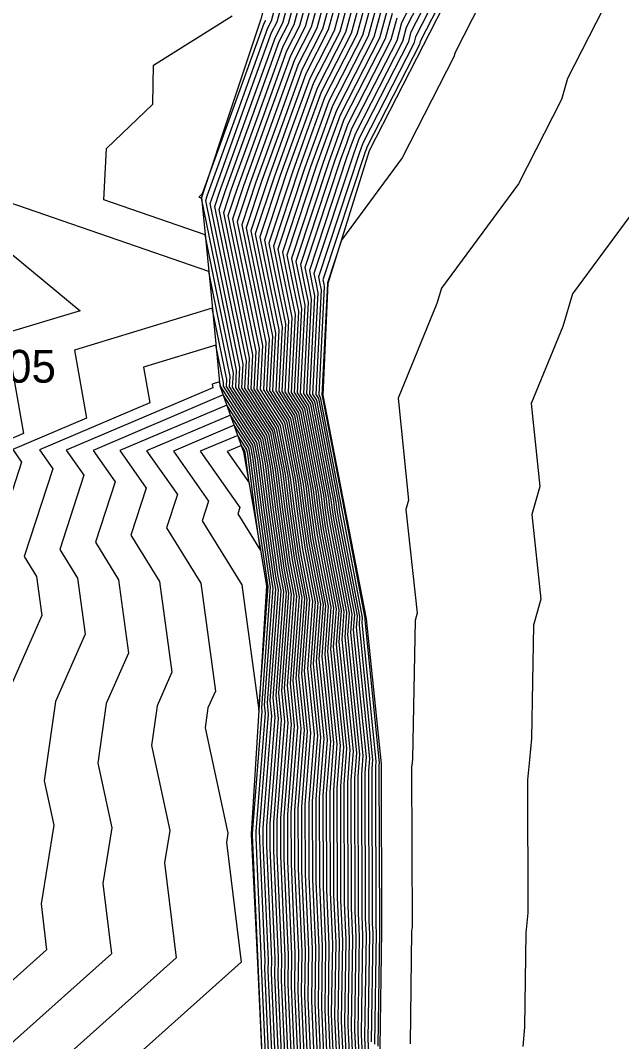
# Model space of a CAD drawing. Extents: x 2188792 to 2191981, y 386090 to 389710.
# Drawn here: x 2190577.5 to 2190623.3, y 388035.9 to 388113.7 of the extents above; entities that cross this region are included whole.
import ezdxf

# ---------------------------------------------------------------- set-up
doc = ezdxf.new("R2010")
doc.units = 0
for name, color, linetype in [('DTM Contours Major', 7, 'Continuous'), ('DTM Contours Minor', 7, 'Continuous'), ('Exist DTM Breakline Cogo Comment', 7, 'Continuous'), ('PH Exist DTM Breakline', 7, 'Continuous')]:
    doc.layers.add(name, color=color, linetype=linetype)

msp = doc.modelspace()

# ---------------------------------------------------------------- linework, layer by layer
at = {"layer": 'DTM Contours Major'}
for points in [[(2190598.219, 388032.865), (2190597.891, 388040.239), (2190597.923, 388042.475), (2190597.599, 388049.817), (2190597.591, 388053.035), (2190598.135, 388060.048), (2190597.839, 388062.981), (2190598.352, 388069.89), (2190597.899, 388072.258), (2190597.314, 388076.41), (2190596.923, 388079.485), (2190596.409, 388082.165), (2190594.133, 388085.687), (2190594.214, 388087.255), (2190593.024, 388093.074), (2190591.618, 388099.956), (2190591.735, 388100.31), (2190594.077, 388106.804), (2190596.345, 388113.097), (2190596.614, 388113.621), (2190598.688, 388121.329)], [(2190611.453, 388119.958), (2190607.588, 388112.401), (2190607.455, 388111.906), (2190603.592, 388104.353), (2190603.446, 388103.948), (2190603.295, 388103.531), (2190600.193, 388094.141), (2190600.304, 388093.599), (2190600.397, 388093.142), (2190599.987, 388085.163), (2190600.189, 388084.85), (2190601.722, 388076.86), (2190601.758, 388076.579), (2190601.811, 388076.2), (2190603.335, 388068.25), (2190603.287, 388067.602), (2190604.324, 388057.338), (2190604.27, 388056.645), (2190604.299, 388044.871), (2190604.331, 388044.145), (2190604.212, 388035.869)], [(2190599.424, 388033.32), (2190599.155, 388039.365), (2190599.205, 388042.809), (2190598.939, 388048.828), (2190598.927, 388053.757), (2190599.373, 388059.506), (2190598.928, 388063.905), (2190599.349, 388069.562), (2190598.681, 388073.046), (2190598.203, 388076.444), (2190597.883, 388078.96), (2190597.165, 388082.702), (2190595.304, 388085.582), (2190595.45, 388088.432), (2190594.48, 388093.179), (2190593.333, 388098.793), (2190594.047, 388100.954), (2190595.95, 388106.233), (2190597.795, 388111.348), (2190598.782, 388113.278), (2190600.468, 388119.543)], [(2190602.248, 388117.758), (2190600.95, 388112.935), (2190599.244, 388109.599), (2190597.824, 388105.662), (2190596.359, 388101.598), (2190595.048, 388097.63), (2190595.936, 388093.284), (2190596.687, 388089.61), (2190596.475, 388085.478), (2190597.921, 388083.239), (2190598.843, 388078.435), (2190599.092, 388076.477), (2190599.464, 388073.835), (2190600.346, 388069.234), (2190600.018, 388064.829), (2190600.611, 388058.964), (2190600.263, 388054.479), (2190600.279, 388047.839), (2190600.487, 388043.143), (2190600.419, 388038.491), (2190600.629, 388033.775)], [(2190604.028, 388115.972), (2190603.118, 388112.592), (2190600.693, 388107.851), (2190599.698, 388105.091), (2190598.671, 388102.242), (2190596.763, 388096.467), (2190597.392, 388093.389), (2190597.924, 388090.787), (2190597.645, 388085.373), (2190598.677, 388083.776), (2190599.803, 388077.91), (2190599.98, 388076.511), (2190600.246, 388074.623), (2190601.342, 388068.906), (2190601.108, 388065.753), (2190601.849, 388058.422), (2190601.599, 388055.201), (2190601.619, 388046.849), (2190601.768, 388043.477), (2190601.683, 388037.617), (2190601.834, 388034.23)], [(2190605.808, 388114.187), (2190605.287, 388112.249), (2190602.142, 388106.102), (2190601.572, 388104.52), (2190600.983, 388102.887), (2190598.478, 388095.304), (2190598.848, 388093.494), (2190599.161, 388091.964), (2190598.816, 388085.268), (2190599.433, 388084.313), (2190600.762, 388077.385), (2190600.869, 388076.545), (2190601.029, 388075.411), (2190602.339, 388068.578), (2190602.198, 388066.678), (2190603.086, 388057.88), (2190602.935, 388055.923), (2190602.959, 388045.86), (2190603.05, 388043.811), (2190602.948, 388036.743), (2190603.039, 388034.685)], [(2190597.014, 388032.409), (2190596.627, 388041.114), (2190596.642, 388042.141), (2190596.259, 388050.807), (2190596.255, 388052.313), (2190596.897, 388060.59), (2190596.749, 388062.056), (2190597.356, 388070.219), (2190597.116, 388071.469), (2190596.425, 388076.376), (2190595.964, 388080.01), (2190595.653, 388081.628), (2190592.962, 388085.792), (2190592.977, 388086.078), (2190592.393, 388088.932), (2190586.867, 388087.251), (2190587.349, 388084.523), (2190578.955, 388080.948), (2190579.967, 388079.51), (2190577.79, 388072.822), (2190578.726, 388071.305), (2190579.129, 388068.343), (2190576.305, 388061.945)], [(2190595.659, 388061.132), (2190595.659, 388061.132), (2190596.359, 388070.547), (2190596.333, 388070.681), (2190595.537, 388076.342), (2190595.004, 388080.535), (2190594.897, 388081.092), (2190593.777, 388082.825), (2190589.157, 388080.858), (2190591.836, 388077.047), (2190591.347, 388075.543), (2190594.358, 388070.663), (2190595.654, 388061.134), (2190595.654, 388061.132), (2190595.653, 388061.13), (2190595.658, 388061.11), (2190595.659, 388061.132)]]:
    msp.add_lwpolyline(points, dxfattribs=at)
at = {"layer": 'DTM Contours Minor'}
for points in [[(2190598.46, 388032.956), (2190598.144, 388040.065), (2190598.18, 388042.542), (2190597.867, 388049.619), (2190597.858, 388053.18), (2190598.383, 388059.939), (2190598.057, 388063.165), (2190598.552, 388069.825), (2190598.055, 388072.415), (2190597.492, 388076.417), (2190597.115, 388079.38), (2190596.56, 388082.273), (2190594.367, 388085.666), (2190594.461, 388087.49), (2190593.315, 388093.095), (2190591.961, 388099.723), (2190592.198, 388100.439), (2190594.451, 388106.69), (2190596.635, 388112.747), (2190597.047, 388113.553), (2190599.044, 388120.971)], [(2190598.701, 388033.047), (2190598.397, 388039.89), (2190598.436, 388042.609), (2190598.135, 388049.422), (2190598.125, 388053.324), (2190598.63, 388059.831), (2190598.275, 388063.35), (2190598.751, 388069.759), (2190598.212, 388072.573), (2190597.67, 388076.423), (2190597.307, 388079.275), (2190596.712, 388082.38), (2190594.601, 388085.645), (2190594.708, 388087.726), (2190593.607, 388093.116), (2190592.304, 388099.491), (2190592.66, 388100.568), (2190594.826, 388106.576), (2190596.925, 388112.397), (2190597.481, 388113.484), (2190599.4, 388120.614)], [(2190598.942, 388033.138), (2190598.65, 388039.715), (2190598.692, 388042.675), (2190598.403, 388049.224), (2190598.392, 388053.468), (2190598.878, 388059.723), (2190598.493, 388063.535), (2190598.95, 388069.694), (2190598.368, 388072.731), (2190597.847, 388076.43), (2190597.499, 388079.17), (2190596.863, 388082.488), (2190594.835, 388085.624), (2190594.956, 388087.961), (2190593.898, 388093.137), (2190592.647, 388099.258), (2190593.122, 388100.697), (2190595.201, 388106.461), (2190597.215, 388112.047), (2190597.915, 388113.415), (2190599.756, 388120.257)], [(2190599.183, 388033.229), (2190598.902, 388039.54), (2190598.949, 388042.742), (2190598.671, 388049.026), (2190598.66, 388053.613), (2190599.125, 388059.614), (2190598.711, 388063.72), (2190599.15, 388069.628), (2190598.525, 388072.888), (2190598.025, 388076.437), (2190597.691, 388079.065), (2190597.014, 388082.595), (2190595.07, 388085.603), (2190595.203, 388088.197), (2190594.189, 388093.158), (2190592.99, 388099.025), (2190593.585, 388100.826), (2190595.576, 388106.347), (2190597.505, 388111.698), (2190598.348, 388113.347), (2190600.112, 388119.9)], [(2190609.958, 388120.193), (2190606.52, 388113.473), (2190606.154, 388112.111), (2190602.722, 388105.402), (2190602.321, 388104.291), (2190601.908, 388103.144), (2190599.164, 388094.839), (2190599.43, 388093.536), (2190599.655, 388092.435), (2190599.285, 388085.226), (2190599.736, 388084.528), (2190601.146, 388077.175), (2190601.225, 388076.559), (2190601.342, 388075.727), (2190602.737, 388068.447), (2190602.633, 388067.047), (2190603.582, 388057.663), (2190603.469, 388056.212), (2190603.495, 388045.464), (2190603.562, 388043.945), (2190603.453, 388036.393), (2190603.521, 388034.867)], [(2190610.456, 388120.114), (2190606.876, 388113.116), (2190606.588, 388112.043), (2190603.012, 388105.053), (2190602.696, 388104.177), (2190602.37, 388103.273), (2190599.507, 388094.606), (2190599.721, 388093.557), (2190599.903, 388092.671), (2190599.519, 388085.205), (2190599.887, 388084.635), (2190601.338, 388077.07), (2190601.402, 388076.565), (2190601.498, 388075.884), (2190602.937, 388068.381), (2190602.851, 388067.232), (2190603.829, 388057.555), (2190603.736, 388056.357), (2190603.763, 388045.266), (2190603.819, 388044.012), (2190603.706, 388036.219), (2190603.762, 388034.958)], [(2190610.955, 388120.036), (2190607.232, 388112.758), (2190607.021, 388111.974), (2190603.302, 388104.703), (2190603.071, 388104.063), (2190602.833, 388103.402), (2190599.85, 388094.373), (2190600.013, 388093.578), (2190600.15, 388092.906), (2190599.753, 388085.184), (2190600.038, 388084.743), (2190601.53, 388076.965), (2190601.58, 388076.572), (2190601.655, 388076.042), (2190603.136, 388068.316), (2190603.069, 388067.417), (2190604.077, 388057.446), (2190604.003, 388056.501), (2190604.031, 388045.068), (2190604.075, 388044.078), (2190603.959, 388036.044), (2190604.003, 388035.049)], [(2190599.665, 388033.411), (2190599.408, 388039.191), (2190599.461, 388042.876), (2190599.207, 388048.63), (2190599.194, 388053.902), (2190599.62, 388059.397), (2190599.146, 388064.09), (2190599.548, 388069.497), (2190598.838, 388073.204), (2190598.381, 388076.45), (2190598.075, 388078.855), (2190597.316, 388082.81), (2190595.538, 388085.561), (2190595.698, 388088.668), (2190594.771, 388093.2), (2190593.676, 388098.56), (2190594.51, 388101.083), (2190596.325, 388106.119), (2190598.085, 388110.998), (2190599.216, 388113.21), (2190600.824, 388119.186)], [(2190611.952, 388119.879), (2190607.944, 388112.044), (2190607.888, 388111.837), (2190603.882, 388104.003), (2190603.821, 388103.834), (2190603.758, 388103.659), (2190600.536, 388093.908), (2190600.595, 388093.62), (2190600.645, 388093.377), (2190600.221, 388085.142), (2190600.34, 388084.957), (2190601.914, 388076.755), (2190601.936, 388076.586), (2190601.968, 388076.357), (2190603.535, 388068.185), (2190603.505, 388067.787), (2190604.572, 388057.23), (2190604.538, 388056.79), (2190604.567, 388044.673), (2190604.588, 388044.212), (2190604.465, 388035.694)], [(2190601.18, 388118.829), (2190599.649, 388113.141), (2190598.374, 388110.648), (2190596.7, 388106.004), (2190594.972, 388101.212), (2190594.019, 388098.328), (2190595.063, 388093.221), (2190595.945, 388088.903), (2190595.772, 388085.54), (2190597.468, 388082.917), (2190598.267, 388078.75), (2190598.558, 388076.457), (2190598.994, 388073.361), (2190599.748, 388069.431), (2190599.364, 388064.275), (2190599.868, 388059.289), (2190599.461, 388054.046), (2190599.475, 388048.432), (2190599.718, 388042.943), (2190599.661, 388039.016), (2190599.906, 388033.502)], [(2190601.536, 388118.472), (2190600.083, 388113.072), (2190598.664, 388110.299), (2190597.075, 388105.89), (2190595.434, 388101.341), (2190594.362, 388098.095), (2190595.354, 388093.242), (2190596.192, 388089.139), (2190596.006, 388085.52), (2190597.619, 388083.024), (2190598.459, 388078.645), (2190598.736, 388076.464), (2190599.151, 388073.519), (2190599.947, 388069.366), (2190599.582, 388064.459), (2190600.116, 388059.181), (2190599.728, 388054.19), (2190599.743, 388048.234), (2190599.974, 388043.009), (2190599.914, 388038.841), (2190600.147, 388033.593)], [(2190614.528, 388118.901), (2190610.603, 388111.228), (2190610.505, 388110.877), (2190606.575, 388103.195), (2190601.953, 388096.925), (2190600.879, 388093.676), (2190600.886, 388093.641), (2190600.892, 388093.612), (2190600.455, 388085.121), (2190600.492, 388085.065), (2190602.106, 388076.65), (2190602.113, 388076.593), (2190602.124, 388076.515), (2190603.734, 388068.119), (2190603.723, 388067.972), (2190604.819, 388057.121), (2190604.805, 388056.934), (2190604.835, 388044.475), (2190604.844, 388044.279), (2190604.717, 388035.519)], [(2190601.892, 388118.115), (2190600.517, 388113.004), (2190598.954, 388109.949), (2190597.449, 388105.776), (2190595.897, 388101.47), (2190594.705, 388097.862), (2190595.645, 388093.263), (2190596.44, 388089.374), (2190596.24, 388085.499), (2190597.77, 388083.132), (2190598.651, 388078.54), (2190598.914, 388076.471), (2190599.307, 388073.677), (2190600.146, 388069.3), (2190599.8, 388064.644), (2190600.363, 388059.072), (2190599.995, 388054.335), (2190600.011, 388048.037), (2190600.23, 388043.076), (2190600.166, 388038.666), (2190600.388, 388033.684)], [(2190602.604, 388117.401), (2190601.384, 388112.866), (2190599.534, 388109.249), (2190598.199, 388105.548), (2190596.822, 388101.727), (2190595.391, 388097.397), (2190596.227, 388093.305), (2190596.934, 388089.845), (2190596.709, 388085.457), (2190598.072, 388083.347), (2190599.035, 388078.33), (2190599.269, 388076.484), (2190599.62, 388073.992), (2190600.545, 388069.169), (2190600.236, 388065.014), (2190600.858, 388058.855), (2190600.53, 388054.624), (2190600.547, 388047.641), (2190600.743, 388043.21), (2190600.672, 388038.316), (2190600.87, 388033.866)], [(2190602.96, 388117.043), (2190601.818, 388112.798), (2190599.824, 388108.9), (2190598.574, 388105.433), (2190597.284, 388101.856), (2190595.734, 388097.165), (2190596.518, 388093.326), (2190597.182, 388090.081), (2190596.943, 388085.436), (2190598.224, 388083.454), (2190599.227, 388078.225), (2190599.447, 388076.491), (2190599.777, 388074.15), (2190600.744, 388069.103), (2190600.454, 388065.199), (2190601.106, 388058.747), (2190600.797, 388054.768), (2190600.815, 388047.443), (2190600.999, 388043.277), (2190600.925, 388038.142), (2190601.111, 388033.957)], [(2190632.913, 388117.43), (2190630.309, 388112.338), (2190627.704, 388107.247), (2190626.91, 388104.4), (2190624.264, 388099.227), (2190619.552, 388092.836), (2190618.8, 388090.334), (2190616.403, 388084.47), (2190617.057, 388078.165), (2190616.437, 388076.038), (2190617.139, 388069.585), (2190616.585, 388067.599), (2190616.416, 388058.952), (2190616.261, 388057.342), (2190616.114, 388055.81), (2190616.139, 388045.675), (2190615.998, 388044.154), (2190615.895, 388036.986), (2190615.76, 388035.494)], [(2190603.316, 388116.686), (2190602.251, 388112.729), (2190600.113, 388108.55), (2190598.949, 388105.319), (2190597.746, 388101.985), (2190596.077, 388096.932), (2190596.81, 388093.347), (2190597.429, 388090.316), (2190597.177, 388085.415), (2190598.375, 388083.561), (2190599.419, 388078.12), (2190599.625, 388076.498), (2190599.933, 388074.308), (2190600.944, 388069.038), (2190600.672, 388065.384), (2190601.353, 388058.639), (2190601.064, 388054.912), (2190601.083, 388047.245), (2190601.256, 388043.343), (2190601.178, 388037.967), (2190601.352, 388034.048)], [(2190603.672, 388116.329), (2190602.685, 388112.66), (2190600.403, 388108.2), (2190599.323, 388105.205), (2190598.209, 388102.114), (2190596.42, 388096.699), (2190597.101, 388093.368), (2190597.676, 388090.551), (2190597.411, 388085.394), (2190598.526, 388083.669), (2190599.611, 388078.015), (2190599.803, 388076.505), (2190600.09, 388074.465), (2190601.143, 388068.972), (2190600.89, 388065.568), (2190601.601, 388058.53), (2190601.331, 388055.057), (2190601.351, 388047.047), (2190601.512, 388043.41), (2190601.431, 388037.792), (2190601.593, 388034.139)], [(2190604.384, 388115.615), (2190603.552, 388112.523), (2190600.983, 388107.501), (2190600.073, 388104.976), (2190599.134, 388102.371), (2190597.106, 388096.234), (2190597.683, 388093.41), (2190598.171, 388091.022), (2190597.88, 388085.352), (2190598.828, 388083.883), (2190599.995, 388077.805), (2190600.158, 388076.518), (2190600.403, 388074.781), (2190601.542, 388068.841), (2190601.326, 388065.938), (2190602.096, 388058.314), (2190601.866, 388055.346), (2190601.887, 388046.651), (2190602.024, 388043.544), (2190601.936, 388037.442), (2190602.075, 388034.321)], [(2190604.74, 388115.258), (2190603.986, 388112.455), (2190601.273, 388107.151), (2190600.448, 388104.862), (2190599.596, 388102.5), (2190597.449, 388096.002), (2190597.974, 388093.431), (2190598.419, 388091.258), (2190598.114, 388085.331), (2190598.98, 388083.991), (2190600.187, 388077.7), (2190600.336, 388076.525), (2190600.559, 388074.938), (2190601.741, 388068.775), (2190601.544, 388066.123), (2190602.344, 388058.205), (2190602.133, 388055.49), (2190602.155, 388046.454), (2190602.281, 388043.611), (2190602.189, 388037.268), (2190602.316, 388034.412)], [(2190622.418, 388115.62), (2190619.154, 388109.238), (2190618.708, 388107.638), (2190615.42, 388101.211), (2190609.564, 388093.269), (2190609.216, 388092.109), (2190606.261, 388084.881), (2190607.067, 388077.11), (2190606.864, 388076.413), (2190607.722, 388068.519), (2190607.561, 388067.94), (2190607.356, 388057.435), (2190607.324, 388057.103), (2190607.294, 388056.787), (2190607.324, 388044.606), (2190607.295, 388044.292), (2190607.171, 388035.719)], [(2190605.096, 388114.901), (2190604.419, 388112.386), (2190601.563, 388106.801), (2190600.822, 388104.748), (2190600.058, 388102.629), (2190597.792, 388095.769), (2190598.266, 388093.452), (2190598.666, 388091.493), (2190598.348, 388085.31), (2190599.131, 388084.098), (2190600.379, 388077.595), (2190600.514, 388076.532), (2190600.716, 388075.096), (2190601.94, 388068.71), (2190601.762, 388066.308), (2190602.591, 388058.097), (2190602.4, 388055.634), (2190602.423, 388046.256), (2190602.537, 388043.678), (2190602.442, 388037.093), (2190602.557, 388034.503)], [(2190605.452, 388114.544), (2190604.853, 388112.317), (2190601.853, 388106.452), (2190601.197, 388104.634), (2190600.521, 388102.758), (2190598.135, 388095.536), (2190598.557, 388093.473), (2190598.913, 388091.729), (2190598.582, 388085.289), (2190599.282, 388084.206), (2190600.571, 388077.49), (2190600.691, 388076.538), (2190600.872, 388075.254), (2190602.14, 388068.644), (2190601.98, 388066.493), (2190602.839, 388057.988), (2190602.667, 388055.779), (2190602.691, 388046.058), (2190602.793, 388043.744), (2190602.695, 388036.918), (2190602.798, 388034.594)], [(2190597.737, 388032.682), (2190597.385, 388040.589), (2190597.411, 388042.341), (2190597.063, 388050.213), (2190597.056, 388052.746), (2190597.64, 388060.265), (2190597.403, 388062.611), (2190597.954, 388070.022), (2190597.586, 388071.942), (2190596.959, 388076.396), (2190596.54, 388079.695), (2190596.107, 388081.951), (2190593.665, 388085.729), (2190593.719, 388086.784), (2190592.442, 388093.032), (2190591.563, 388097.331), (2190583.855, 388099.998), (2190584.064, 388103.907), (2190587.58, 388107.269), (2190587.645, 388110.24), (2190593.64, 388114.001)], [(2190597.978, 388032.773), (2190597.638, 388040.414), (2190597.667, 388042.408), (2190597.331, 388050.015), (2190597.324, 388052.891), (2190597.888, 388060.156), (2190597.621, 388062.796), (2190598.153, 388069.956), (2190597.742, 388072.1), (2190597.136, 388076.403), (2190596.731, 388079.59), (2190596.258, 388082.058), (2190593.899, 388085.708), (2190593.966, 388087.02), (2190592.733, 388093.053), (2190591.287, 388100.131), (2190591.142, 388100.18), (2190591.146, 388100.254), (2190591.379, 388100.476), (2190593.702, 388106.918), (2190596.056, 388113.446), (2190596.18, 388113.69)], [(2190606.164, 388113.83), (2190605.72, 388112.18), (2190602.432, 388105.752), (2190601.947, 388104.405), (2190601.446, 388103.015), (2190598.821, 388095.071), (2190599.139, 388093.515), (2190599.408, 388092.2), (2190599.05, 388085.247), (2190599.584, 388084.42), (2190600.954, 388077.28), (2190601.047, 388076.552), (2190601.185, 388075.569), (2190602.538, 388068.513), (2190602.415, 388066.862), (2190603.334, 388057.772), (2190603.202, 388056.068), (2190603.227, 388045.662), (2190603.306, 388043.878), (2190603.2, 388036.568), (2190603.28, 388034.776)], [(2190597.496, 388032.591), (2190597.133, 388040.764), (2190597.154, 388042.274), (2190596.795, 388050.411), (2190596.789, 388052.602), (2190597.392, 388060.373), (2190597.185, 388062.426), (2190597.754, 388070.087), (2190597.429, 388071.785), (2190596.781, 388076.389), (2190596.348, 388079.8), (2190595.956, 388081.843), (2190593.43, 388085.75), (2190593.471, 388086.549), (2190592.151, 388093.011), (2190591.84, 388094.531), (2190576.568, 388099.815)], [(2190575.068, 388097.296), (2190582.042, 388091.552), (2190576.385, 388089.831), (2190577.731, 388082.201), (2190574.875, 388080.984)], [(2190597.255, 388032.5), (2190596.88, 388040.939), (2190596.898, 388042.208), (2190596.527, 388050.609), (2190596.522, 388052.458), (2190597.145, 388060.481), (2190596.967, 388062.241), (2190597.555, 388070.153), (2190597.273, 388071.627), (2190596.603, 388076.383), (2190596.156, 388079.905), (2190595.804, 388081.736), (2190593.196, 388085.771), (2190593.224, 388086.313), (2190592.117, 388091.732), (2190581.626, 388088.541), (2190582.54, 388083.362), (2190576.915, 388080.966), (2190577.593, 388080.002), (2190575.079, 388072.278)], [(2190596.773, 388032.318), (2190596.374, 388041.288), (2190596.385, 388042.074), (2190595.991, 388051.005), (2190595.988, 388052.169), (2190596.65, 388060.698), (2190596.531, 388061.871), (2190597.156, 388070.284), (2190596.959, 388071.312), (2190596.248, 388076.369), (2190595.772, 388080.115), (2190595.502, 388081.521), (2190592.728, 388085.813), (2190592.729, 388085.842), (2190592.67, 388086.132), (2190592.109, 388085.962), (2190592.157, 388085.684), (2190580.996, 388080.93), (2190582.341, 388079.017), (2190580.502, 388073.366), (2190581.853, 388071.177), (2190582.434, 388066.901), (2190580.174, 388061.783), (2190579.312, 388055.741), (2190580.041, 388052.373), (2190579.072, 388046.359), (2190579.502, 388042.868), (2190574.238, 388038.165)], [(2190596.532, 388032.227), (2190596.121, 388041.463), (2190596.129, 388042.007), (2190595.722, 388051.202), (2190595.72, 388052.024), (2190596.402, 388060.806), (2190596.313, 388061.687), (2190596.957, 388070.35), (2190596.803, 388071.154), (2190596.07, 388076.362), (2190595.58, 388080.22), (2190595.351, 388081.414), (2190592.947, 388085.133), (2190583.036, 388080.912), (2190584.714, 388078.525), (2190583.213, 388073.91), (2190584.979, 388071.048), (2190585.739, 388065.459), (2190584.044, 388061.62), (2190583.397, 388057.088), (2190584.463, 388052.168), (2190583.778, 388047.923), (2190584.439, 388042.557), (2190576.348, 388035.329)], [(2190596.291, 388032.136), (2190595.868, 388041.638), (2190595.873, 388041.94), (2190595.454, 388051.4), (2190595.453, 388051.88), (2190596.155, 388060.915), (2190596.095, 388061.502), (2190596.758, 388070.415), (2190596.646, 388070.996), (2190595.892, 388076.356), (2190595.388, 388080.325), (2190595.2, 388081.306), (2190593.223, 388084.364), (2190585.076, 388080.894), (2190587.088, 388078.032), (2190585.924, 388074.454), (2190588.106, 388070.92), (2190589.044, 388064.017), (2190587.914, 388061.457), (2190587.483, 388058.435), (2190588.884, 388051.964), (2190588.485, 388049.487), (2190589.376, 388042.246), (2190578.458, 388032.493)], [(2190596.05, 388032.045), (2190595.616, 388041.813), (2190595.617, 388041.874), (2190595.186, 388051.598), (2190595.186, 388051.735), (2190595.907, 388061.023), (2190595.877, 388061.317), (2190596.559, 388070.481), (2190596.49, 388070.839), (2190595.714, 388076.349), (2190595.196, 388080.43), (2190595.048, 388081.199), (2190593.5, 388083.595), (2190587.116, 388080.876), (2190589.462, 388077.539), (2190588.635, 388074.999), (2190591.232, 388070.792), (2190592.349, 388062.576), (2190591.784, 388061.295), (2190591.568, 388059.783), (2190593.305, 388051.76), (2190593.191, 388051.05), (2190594.312, 388041.935), (2190586.841, 388035.26)], [(2190595.359, 388076.335), (2190594.812, 388080.64), (2190594.746, 388080.984), (2190594.053, 388082.056), (2190591.197, 388080.84), (2190594.21, 388076.554), (2190594.058, 388076.087), (2190595.788, 388073.284), (2190595.359, 388076.335)], [(2190594.62, 388080.745), (2190594.595, 388080.877), (2190594.33, 388081.287), (2190593.237, 388080.822), (2190594.913, 388078.438), (2190594.62, 388080.745)]]:
    msp.add_lwpolyline(points, dxfattribs=at)
at = {"layer": 'PH Exist DTM Breakline'}
for points in [[(2190620.166, 388180.217), (2190617.687, 388172.78), (2190614.295, 388166.86), (2190610.903, 388160.94), (2190608.415, 388154.435), (2190605.927, 388147.929), (2190602.999, 388139.171), (2190600.071, 388130.412), (2190597.938, 388122.081), (2190595.804, 388113.749), (2190593.543, 388106.967), (2190591.282, 388100.184), (2190591.991, 388093), (2190592.701, 388085.816), (2190594.501, 388080.81)], [(2190604.641, 387979.553), (2190604.642, 387989.043), (2190604.643, 387998.533), (2190604.645, 388008.023), (2190604.646, 388017.513), (2190604.775, 388026.452), (2190604.904, 388035.39), (2190605.034, 388044.328), (2190605.003, 388057.041), (2190603.851, 388068.08), (2190602.205, 388076.596), (2190600.558, 388085.112), (2190600.926, 388093.644), (2190604.09, 388103.752), (2190608.2, 388111.788), (2190612.311, 388119.823)], [(2190594.501, 388080.81), (2190595.279, 388076.332), (2190596.239, 388070.586)], [(2190596.239, 388070.586), (2190595.659, 388061.132), (2190595.079, 388051.678), (2190595.552, 388041.857), (2190596.025, 388032.036), (2190595.793, 388025.287), (2190595.562, 388018.539), (2190595.221, 388010.818), (2190593.535, 388003.945), (2190591.849, 387997.072), (2190590.164, 387990.199)]]:
    msp.add_lwpolyline(points, dxfattribs=at)

# ---------------------------------------------------------------- texts
at = {"layer": 'Exist DTM Breakline Cogo Comment'}
msp.add_text('*EL4005', height=2.5, dxfattribs=at).set_placement((2190567.381, 388086.069))

doc.saveas('drawing.dxf')
